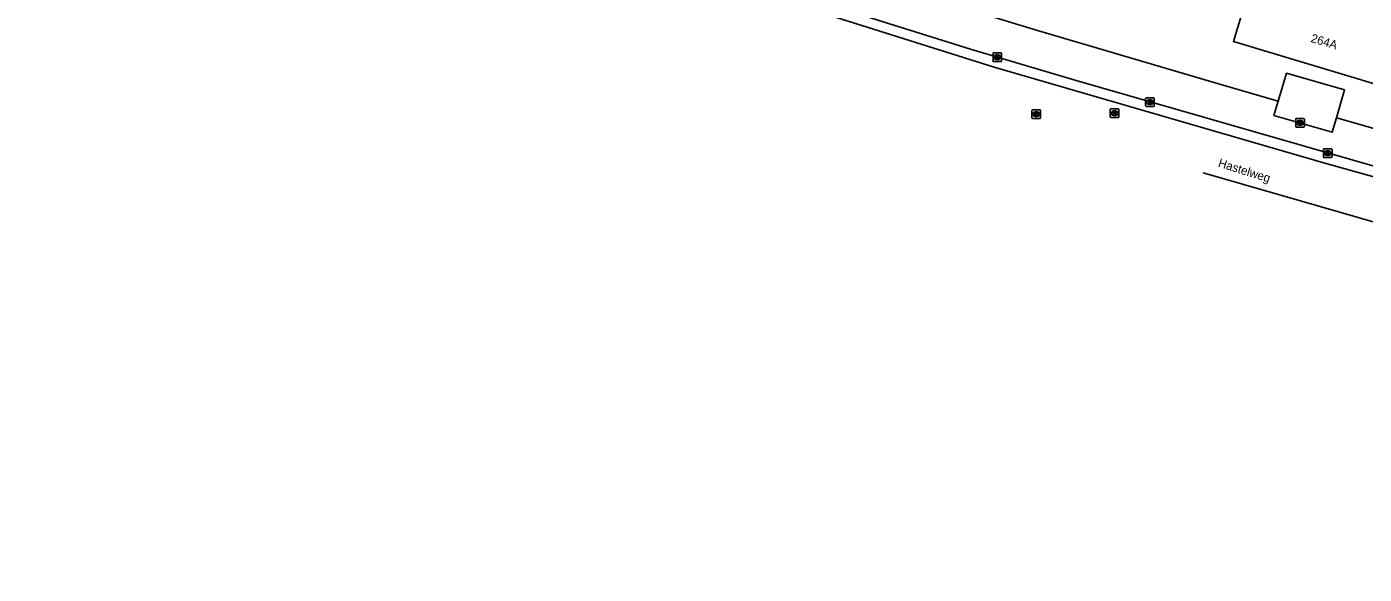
# Model space of a CAD drawing. Extents: x 158087 to 159494, y 382905 to 383981.
# Drawn here: x 158123.5 to 158278.9, y 383064.4 to 383127.9 of the extents above; entities that cross this region are included whole.
import ezdxf

# ---------------------------------------------------------------- set-up
doc = ezdxf.new("R2010")
doc.units = 0
for name, color, linetype in [('IMGEO_Brandkraan', 7, 'Continuous'), ('IMGEO_Kolk', 7, 'Continuous'), ('IMGEO_Openbare_ruimte_label', 7, 'Continuous'), ('IMGEO_Pand', 7, 'Continuous'), ('IMGEO_Pand_nummerreeks', 7, 'Continuous'), ('IMGEO_Parkeervlak_open', 7, 'Continuous'), ('IMGEO_Rijbaan_lokaal_gesloten', 7, 'Continuous'), ('IMGEO_Rioolput', 7, 'Continuous'), ('IMGEO_Voetpad_open', 7, 'Continuous')]:
    doc.layers.add(name, color=color, linetype=linetype)

msp = doc.modelspace()

# ---------------------------------------------------------------- linework, layer by layer
at = {"layer": 'IMGEO_Brandkraan'}
for p, q in [((158270.97, 383116.33), (158270.97, 383117.18)), ((158271.05, 383117.25), (158271.9, 383117.25)), ((158271.9, 383116.25), (158271.05, 383116.25)), ((158271.46, 383117.03), (158271.49, 383117.03)), ((158271.48, 383116.47), (158271.46, 383116.47)), ((158271.97, 383117.18), (158271.97, 383116.33))]:
    msp.add_line(p, q, dxfattribs=at)
for points in [[(158270.97, 383116.33), (158270.97, 383117.18)], [(158271.05, 383117.25), (158271.9, 383117.25)], [(158271.9, 383116.25), (158271.05, 383116.25)], [(158271.32, 383116.95), (158271.32, 383116.55), (158271.53, 383116.55)], [(158271.55, 383116.95), (158271.32, 383116.95)], [(158271.5, 383116.87), (158271.45, 383116.87), (158271.45, 383116.8)], [(158271.45, 383116.8), (158271.5, 383116.8)], [(158271.51, 383116.72), (158271.45, 383116.72), (158271.45, 383116.64)], [(158271.45, 383116.64), (158271.51, 383116.64)], [(158271.97, 383117.18), (158271.97, 383116.33)]]:
    msp.add_lwpolyline(points, dxfattribs=at)
for centre, radius, start, end in [((158271.05, 383117.18), 0.0765, 91.552, 178.448), ((158271.05, 383117.18), 0.0765, 91.552, 178.448), ((158271.05, 383116.33), 0.0765, 181.552, 268.448), ((158271.05, 383116.33), 0.0765, 181.552, 268.448), ((158271.5, 383116.83), 0.0379, 267.8285, 90.9355), ((158271.51, 383116.68), 0.0404, 269.8759, 90.5077), ((158271.54, 383116.8), 0.251, 268.6676, 293.5347), ((158271.56, 383116.81), 0.145, 59.4692, 91.5367), ((158271.58, 383116.86), 0.0922, 285.5137, 58.1501), ((158271.59, 383116.66), 0.105, 301.3115, 78.989), ((158271.9, 383117.18), 0.0765, 1.552, 88.448), ((158271.9, 383117.18), 0.0765, 1.552, 88.448), ((158271.9, 383116.33), 0.0765, 271.552, 358.448), ((158271.9, 383116.33), 0.0765, 271.552, 358.448)]:
    msp.add_arc(centre, radius, start, end, dxfattribs=at)
for centre, major_axis, ratio, start_param, end_param in [((158271.46, 383116.75), (-0.387, 0.002), 0.722429, 4.712389, 7.853982), ((158271.48, 383116.75), (-0.39, 0.002), 0.717154, 1.570796, 4.712389)]:
    msp.add_ellipse(centre, major_axis=major_axis, ratio=ratio, start_param=start_param, end_param=end_param, dxfattribs=at)
at = {"layer": 'IMGEO_Kolk'}
for p, q in [((158235.8, 383123.94), (158235.8, 383124.79)), ((158235.87, 383124.87), (158236.72, 383124.87)), ((158236.72, 383123.87), (158235.87, 383123.87)), ((158236.31, 383124.09), (158236.28, 383124.09)), ((158236.29, 383124.65), (158236.31, 383124.65)), ((158236.8, 383124.79), (158236.8, 383123.94)), ((158253.53, 383118.73), (158253.53, 383119.58)), ((158253.6, 383119.65), (158254.46, 383119.65)), ((158254.02, 383119.43), (158254.04, 383119.43)), ((158254.53, 383119.58), (158254.53, 383118.73)), ((158254.46, 383118.65), (158253.6, 383118.65)), ((158254.04, 383118.87), (158254.01, 383118.87)), ((158274.18, 383112.8), (158274.18, 383113.66)), ((158274.26, 383113.73), (158275.11, 383113.73)), ((158274.67, 383113.51), (158274.7, 383113.51)), ((158274.69, 383112.95), (158274.67, 383112.95)), ((158275.19, 383113.66), (158275.19, 383112.8)), ((158275.11, 383112.73), (158274.26, 383112.73))]:
    msp.add_line(p, q, dxfattribs=at)
for points in [[(158235.8, 383123.94), (158235.8, 383124.79)], [(158235.87, 383124.87), (158236.72, 383124.87)], [(158236.72, 383123.87), (158235.87, 383123.87)], [(158236.12, 383124.57), (158236.24, 383124.57), (158236.24, 383124.42), (158236.37, 383124.57), (158236.54, 383124.57), (158236.39, 383124.42), (158236.54, 383124.17), (158236.39, 383124.17), (158236.31, 383124.33), (158236.24, 383124.26), (158236.24, 383124.17), (158236.12, 383124.17), (158236.12, 383124.57)], [(158236.8, 383124.79), (158236.8, 383123.94)], [(158253.53, 383118.73), (158253.53, 383119.58)], [(158253.6, 383119.65), (158254.46, 383119.65)], [(158253.85, 383119.35), (158253.97, 383119.35), (158253.97, 383119.2), (158254.1, 383119.35), (158254.27, 383119.35), (158254.12, 383119.2), (158254.27, 383118.95), (158254.12, 383118.95), (158254.04, 383119.12), (158253.97, 383119.05), (158253.97, 383118.95), (158253.85, 383118.95), (158253.85, 383119.35)], [(158254.53, 383119.58), (158254.53, 383118.73)], [(158254.46, 383118.65), (158253.6, 383118.65)], [(158274.18, 383112.8), (158274.18, 383113.66)], [(158274.26, 383113.73), (158275.11, 383113.73)], [(158274.5, 383113.43), (158274.63, 383113.43), (158274.63, 383113.28), (158274.76, 383113.43), (158274.92, 383113.43), (158274.78, 383113.28), (158274.93, 383113.03), (158274.78, 383113.03), (158274.69, 383113.19), (158274.63, 383113.13), (158274.63, 383113.03), (158274.5, 383113.03), (158274.5, 383113.43)], [(158275.19, 383113.66), (158275.19, 383112.8)], [(158275.11, 383112.73), (158274.26, 383112.73)]]:
    msp.add_lwpolyline(points, dxfattribs=at)
for centre, start, end in [((158235.87, 383124.79), 91.552, 178.448), ((158235.87, 383124.79), 91.552, 178.448), ((158235.87, 383123.94), 181.552, 268.448), ((158235.87, 383123.94), 181.552, 268.448), ((158236.72, 383124.79), 1.552, 88.448), ((158236.72, 383124.79), 1.552, 88.448), ((158236.72, 383123.94), 271.552, 358.448), ((158236.72, 383123.94), 271.552, 358.448), ((158253.61, 383119.58), 91.552, 178.448), ((158253.61, 383119.58), 91.552, 178.448), ((158254.45, 383119.58), 1.552, 88.448), ((158254.45, 383119.58), 1.552, 88.448), ((158253.61, 383118.73), 181.552, 268.448), ((158253.61, 383118.73), 181.552, 268.448), ((158254.45, 383118.73), 271.552, 358.448), ((158254.45, 383118.73), 271.552, 358.448), ((158274.26, 383113.65), 91.552, 178.448), ((158274.26, 383113.65), 91.552, 178.448), ((158275.11, 383113.65), 1.552, 88.448), ((158275.11, 383113.65), 1.552, 88.448), ((158274.26, 383112.81), 181.552, 268.448), ((158274.26, 383112.81), 181.552, 268.448), ((158275.11, 383112.81), 271.552, 358.448), ((158275.11, 383112.81), 271.552, 358.448)]:
    msp.add_arc(centre, 0.0765, start, end, dxfattribs=at)
for centre, major_axis, ratio, start_param, end_param in [((158236.28, 383124.37), (-0.387, 0.002), 0.722429, 4.712389, 7.853982), ((158236.31, 383124.37), (-0.39, 0.002), 0.717154, 1.570796, 4.712389), ((158254.02, 383119.15), (-0.387, 0.002), 0.722429, 4.712389, 7.853982), ((158254.04, 383119.15), (-0.39, 0.002), 0.717154, 1.570796, 4.712389), ((158274.67, 383113.23), (-0.387, 0.002), 0.722429, 4.712389, 7.853982), ((158274.7, 383113.23), (-0.39, 0.002), 0.717154, 1.570796, 4.712389)]:
    msp.add_ellipse(centre, major_axis=major_axis, ratio=ratio, start_param=start_param, end_param=end_param, dxfattribs=at)
at = {"layer": 'IMGEO_Pand'}
msp.add_lwpolyline([(158268.53, 383142.12), (158263.75, 383126.19), (158283.73, 383120.2)], dxfattribs=at)
at = {"layer": 'IMGEO_Parkeervlak_open'}
msp.add_lwpolyline([(158268.93, 383119.28), (158269.9, 383122.52), (158276.63, 383120.57), (158275.71, 383117.34)], dxfattribs=at)
at = {"layer": 'IMGEO_Rijbaan_lokaal_gesloten'}
for points in [[(158123.91, 383159.77), (158125.4, 383159.3), (158130.31, 383157.75), (158203.27, 383134.72), (158233.2, 383125.29), (158245.45, 383121.67), (158283.56, 383110.71), (158294.41, 383107.71)], [(158294.05, 383106.59), (158274.36, 383112.08), (158235.95, 383123.22), (158123.55, 383158.62)], [(158288.73, 383102.8), (158283.06, 383104.37), (158260.22, 383110.97), (158260.22, 383110.97)]]:
    msp.add_lwpolyline(points, dxfattribs=at)
at = {"layer": 'IMGEO_Rioolput'}
for p, q in [((158240.33, 383117.34), (158240.33, 383118.19)), ((158240.4, 383118.27), (158241.25, 383118.27)), ((158240.81, 383118.05), (158240.84, 383118.05)), ((158241.33, 383118.19), (158241.33, 383117.34)), ((158249.43, 383117.45), (158249.43, 383118.3)), ((158249.5, 383118.37), (158250.36, 383118.37)), ((158249.94, 383117.59), (158249.91, 383117.59)), ((158249.92, 383118.15), (158249.94, 383118.15)), ((158250.43, 383118.3), (158250.43, 383117.45)), ((158241.25, 383117.27), (158240.4, 383117.27)), ((158240.84, 383117.49), (158240.81, 383117.49)), ((158250.36, 383117.37), (158249.5, 383117.37))]:
    msp.add_line(p, q, dxfattribs=at)
for points in [[(158240.33, 383117.34), (158240.33, 383118.19)], [(158240.4, 383118.27), (158241.25, 383118.27)], [(158240.92, 383117.97), (158240.66, 383117.97), (158240.66, 383117.57)], [(158240.66, 383117.57), (158240.79, 383117.57), (158240.79, 383117.73), (158240.8, 383117.73)], [(158240.84, 383117.89), (158240.79, 383117.89), (158240.79, 383117.81)], [(158240.79, 383117.81), (158240.84, 383117.81)], [(158240.84, 383117.7), (158240.92, 383117.57), (158241.06, 383117.57), (158240.99, 383117.69)], [(158241.33, 383118.19), (158241.33, 383117.34)], [(158249.43, 383117.45), (158249.43, 383118.3)], [(158249.5, 383118.37), (158250.36, 383118.37)], [(158250.02, 383118.07), (158249.76, 383118.07), (158249.76, 383117.67)], [(158249.76, 383117.67), (158249.89, 383117.67), (158249.89, 383117.84), (158249.9, 383117.84)], [(158249.94, 383117.99), (158249.89, 383117.99), (158249.89, 383117.91)], [(158249.89, 383117.91), (158249.94, 383117.91)], [(158249.95, 383117.81), (158250.02, 383117.67), (158250.16, 383117.67), (158250.09, 383117.8)], [(158250.43, 383118.3), (158250.43, 383117.45)], [(158241.25, 383117.27), (158240.4, 383117.27)], [(158250.36, 383117.37), (158249.5, 383117.37)]]:
    msp.add_lwpolyline(points, dxfattribs=at)
for centre, radius, start, end in [((158240.4, 383118.19), 0.0765, 91.552, 178.448), ((158240.4, 383118.19), 0.0765, 91.552, 178.448), ((158240.8, 383117.68), 0.0533, 26.0293, 88.6989), ((158240.85, 383117.79), 0.0964, 77.0061, 93.1865), ((158240.82, 383118), 0.19, 274.7715, 282.9687), ((158240.86, 383117.85), 0.0378, 276.6634, 79.6772), ((158240.91, 383117.86), 0.109, 350.3612, 89.416), ((158240.91, 383117.86), 0.112, 277.5842, 350.9817), ((158240.9, 383117.64), 0.108, 29.5134, 73.7905), ((158241.25, 383118.19), 0.0765, 1.552, 88.448), ((158241.25, 383118.19), 0.0765, 1.552, 88.448), ((158249.5, 383118.3), 0.0765, 91.552, 178.448), ((158249.5, 383118.3), 0.0765, 91.552, 178.448), ((158249.9, 383117.78), 0.0533, 26.0293, 88.6989), ((158249.95, 383117.9), 0.0964, 77.0061, 93.1865), ((158249.93, 383118.1), 0.19, 274.7715, 282.9687), ((158249.96, 383117.95), 0.0378, 276.6634, 79.6772), ((158250.02, 383117.96), 0.109, 350.3612, 89.416), ((158250.01, 383117.96), 0.112, 277.5842, 350.9817), ((158250, 383117.75), 0.108, 29.5134, 73.7905), ((158250.35, 383118.3), 0.0765, 1.552, 88.448), ((158250.35, 383118.3), 0.0765, 1.552, 88.448), ((158240.4, 383117.34), 0.0765, 181.552, 268.448), ((158240.4, 383117.34), 0.0765, 181.552, 268.448), ((158241.25, 383117.34), 0.0765, 271.552, 358.448), ((158241.25, 383117.34), 0.0765, 271.552, 358.448), ((158249.5, 383117.45), 0.0765, 181.552, 268.448), ((158249.5, 383117.45), 0.0765, 181.552, 268.448), ((158250.35, 383117.45), 0.0765, 271.552, 358.448), ((158250.35, 383117.45), 0.0765, 271.552, 358.448)]:
    msp.add_arc(centre, radius, start, end, dxfattribs=at)
for centre, major_axis, ratio, start_param, end_param in [((158240.81, 383117.77), (-0.387, 0.002), 0.722429, 4.712389, 7.853982), ((158240.84, 383117.77), (-0.39, 0.002), 0.717154, 1.570796, 4.712389), ((158249.92, 383117.87), (-0.387, 0.002), 0.722429, 4.712389, 7.853982), ((158249.94, 383117.87), (-0.39, 0.002), 0.717154, 1.570796, 4.712389)]:
    msp.add_ellipse(centre, major_axis=major_axis, ratio=ratio, start_param=start_param, end_param=end_param, dxfattribs=at)
at = {"layer": 'IMGEO_Voetpad_open'}
for points in [[(158186.59, 383144.32), (158217.28, 383134.73), (158240.95, 383127.49), (158262.25, 383121.19), (158268.93, 383119.28)], [(158268.93, 383119.28), (158268.43, 383117.61), (158275.22, 383115.66), (158275.71, 383117.34)], [(158275.71, 383117.34), (158282.35, 383115.44), (158303.64, 383109.43), (158319.19, 383105.27), (158367.17, 383093.16), (158387.94, 383088.19), (158416.66, 383081.61), (158447.77, 383074.9), (158499.36, 383064.35)]]:
    msp.add_lwpolyline(points, dxfattribs=at)

# ---------------------------------------------------------------- texts
at = {"layer": 'IMGEO_Openbare_ruimte_label'}
msp.add_text('Hastelweg', height=1, rotation=342.5981, dxfattribs=at).set_placement((158261.88, 383111.68))
at = {"layer": 'IMGEO_Pand_nummerreeks'}
msp.add_text('264A', height=1, rotation=343.287, dxfattribs=at).set_placement((158272.64, 383126.16))

doc.saveas('drawing.dxf')
